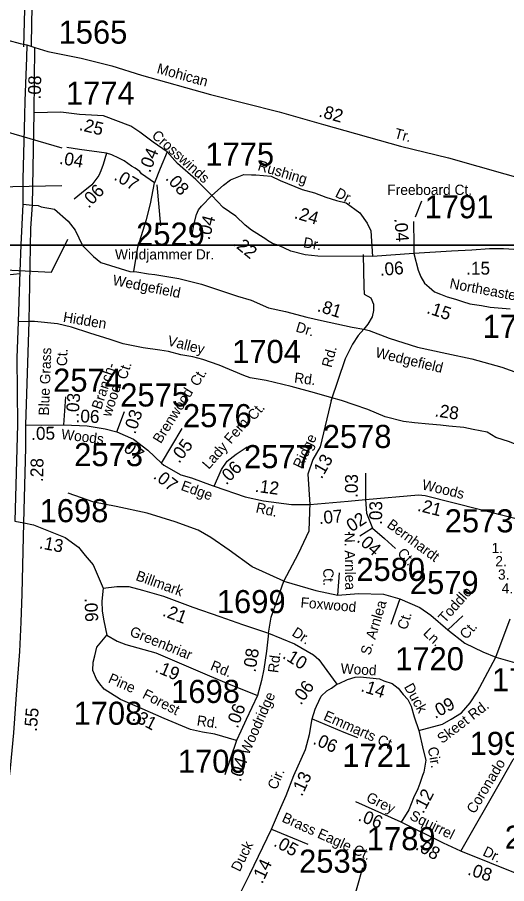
# Model space of a CAD drawing. Extents: x 1945482 to 2853149, y 66427 to 1015778.
# Drawn here: x 2335176 to 2338301, y 144610 to 150145 of the extents above; entities that cross this region are included whole.
import ezdxf

# ---------------------------------------------------------------- set-up
doc = ezdxf.new("R2010")
doc.units = 0
for name, color, linetype in [('Old_Level_10', 7, 'Continuous'), ('Old_Level_11', 7, 'Continuous'), ('Old_Level_17', 7, 'Continuous'), ('Old_Level_25', 7, 'Continuous'), ('Old_Level_29', 7, 'Continuous'), ('Old_Level_32', 7, 'Continuous'), ('Old_Level_35', 7, 'Continuous'), ('Old_Level_63', 7, 'Continuous'), ('Old_Level_8', 7, 'Continuous')]:
    doc.layers.add(name, color=color, linetype=linetype)

msp = doc.modelspace()

# ---------------------------------------------------------------- linework, layer by layer
at = {"layer": 'Old_Level_11'}
for points in [[(2334728.4, 149523.5), (2335460.7, 149310.1)], [(2334937.1, 149058.8), (2335460.7, 149069.5)], [(2336092.8, 148811.9), (2336069.5, 149074.8)], [(2337757.2, 148970.8), (2337717.9, 148867.6)], [(2334885.7, 148542.2), (2335393.7, 148516.3), (2335498.8, 148727.8)]]:
    msp.add_lwpolyline(points, dxfattribs=at)
at = {"layer": 'Old_Level_25'}
msp.add_line((2316886.9, 148684.9), (2347995, 148689.9), dxfattribs=at)
at = {"layer": 'Old_Level_29'}
for points in [[(2335265.8, 149956.3), (2335269, 150116.7), (2335276.7, 150433), (2335281.1, 150646.1), (2335300.7, 151494.6), (2335312, 151942.5), (2335322.2, 152261.3), (2335323.8, 152448.2)], [(2335262.7, 152217.6), (2335250.3, 151521), (2335233.8, 150931.6), (2335227.2, 150754.9), (2335222.9, 150608.1), (2335224.3, 150278), (2335214.9, 149956.8)], [(2335236.5, 149968.1), (2335234.3, 149885.9), (2335225.1, 149611.6), (2335222.3, 149516.8), (2335210.8, 149110.9), (2335210.3, 148950.9)], [(2335284.2, 149534.7), (2335286.9, 149951.8)], [(2335272.8, 148945.2), (2335284.2, 149534.7)], [(2335210.3, 148950.9), (2335197.6, 148691.8), (2335192.1, 148520), (2335181.5, 148199.3)], [(2335250.9, 148200.5), (2335262.1, 148797.9), (2335272.8, 148945.2)], [(2335181.5, 148199.3), (2335173.9, 147969.3), (2335177.8, 147543), (2335159.4, 146925.3)], [(2335229.8, 147541.6), (2335250.9, 148200.5)], [(2335218.3, 146914.6), (2335229.8, 147394.7), (2335229.8, 147541.6)], [(2334866.4, 143857), (2335033.3, 144655.8), (2335089.6, 145009.9), (2335110, 145157.1), (2335132.1, 145346.7), (2335154.1, 145573.2), (2335169.8, 145818.7), (2335191.9, 146092.5), (2335199.7, 146281.3), (2335206, 146460.6), (2335218.3, 146914.6)]]:
    msp.add_lwpolyline(points, dxfattribs=at)
at = {"layer": 'Old_Level_32'}
for p, q in [((2337708.2, 148634.9), (2337444.2, 148615.8)), ((2336576.3, 145524.1), (2336501.3, 145305.2)), ((2337628.1, 145002.5), (2337337.7, 145132.6)), ((2336799.5, 144958), (2337030.7, 144862.5))]:
    msp.add_line(p, q, dxfattribs=at)
for points in [[(2334248.2, 150041.3), (2334290.4, 150012.4), (2334410.7, 149966.8), (2334573.2, 149921.8), (2334711.2, 149897.1), (2334753.2, 149896.8), (2334804.6, 149906.7), (2334895.3, 149938.2), (2334965.8, 149981), (2335043.2, 150000.2), (2335082.4, 150000.7), (2335116.4, 149998.1), (2335193.4, 149977.2), (2335236.5, 149968.1)], [(2335236.5, 149968.1), (2335286.9, 149951.8)], [(2335286.9, 149951.8), (2335370, 149927.1), (2335583.6, 149883.2), (2335780.7, 149834.3), (2335970, 149775.8), (2336409.1, 149652.7), (2336847.6, 149541.4), (2337131.9, 149460.6), (2337623.3, 149322), (2337929.1, 149247), (2338477.4, 149090.8), (2338792.8, 149004.9), (2339247.6, 148877.4), (2339464.3, 148815.8)], [(2336132.4, 149286.3), (2336043.9, 149348.1), (2335958.1, 149410.6), (2335901.5, 149449.7), (2335725.9, 149514.6), (2335574, 149524.5), (2335453.2, 149539.4), (2335284.2, 149534.7)], [(2335745.2, 149277.6), (2335573.9, 149299.4), (2335493.3, 149313.3)], [(2336132.4, 149286.3), (2336088.8, 149178.3), (2336052.5, 149086.3)], [(2336417.5, 149007.2), (2336404.2, 149021.9), (2336317.1, 149108), (2336198.1, 149211.5), (2336132.4, 149286.3)], [(2335745.2, 149277.6), (2335724.1, 149203.6), (2335708.5, 149164.6), (2335696.7, 149133.3), (2335651.9, 149074.8), (2335585.5, 149022), (2335538.7, 148983)], [(2336052.5, 149086.3), (2335969.8, 149145.1), (2335958.1, 149158.7), (2335928.8, 149180.2), (2335905.4, 149193.9), (2335858.5, 149227.1), (2335823.4, 149244.6), (2335780.5, 149266.1), (2335745.2, 149277.6)], [(2336417.5, 149007.2), (2336493.5, 149072.8), (2336536.5, 149106), (2336622.3, 149141.2), (2336671.1, 149139.2), (2336698.4, 149139.2), (2336797.2, 149129.4), (2336854.6, 149102.1), (2336995.1, 149045.5)], [(2336289.7, 148742.9), (2336302.9, 148818.2), (2336320.6, 148884.7), (2336333.9, 148915.7), (2336351.9, 148938.9), (2336417.5, 149007.2)], [(2337444.2, 148615.8), (2337094.6, 148617.9), (2337014.6, 148627.6), (2336922.9, 148651), (2336846.8, 148686.2), (2336805.8, 148699.9), (2336774.6, 148719.4), (2336762.8, 148727.2), (2336671.1, 148785.8), (2336632.1, 148817), (2336571.6, 148873.6), (2336491.6, 148930.3), (2336417.5, 149007.2)], [(2336995.1, 149045.5), (2337074.7, 149024), (2337146.9, 148996.7), (2337215.2, 148975.2), (2337275.7, 148959.6), (2337363.5, 148895.1), (2337410.4, 148828.7), (2337433.8, 148779.9), (2337444.2, 148615.8)], [(2335210.3, 148950.9), (2335272.8, 148945.2)], [(2335272.8, 148945.2), (2335308.4, 148942), (2335327.9, 148934.2), (2335413.8, 148918.6), (2335501.6, 148842.4), (2335544.5, 148785.8), (2335593.3, 148686.2), (2335663.6, 148615.9), (2335708.5, 148578.8), (2335893.9, 148520.2), (2335938.7, 148518.3), (2336013.5, 148506.6), (2336054.5, 148502.6), (2336206.7, 148475.3), (2336353, 148440.2), (2336581.4, 148364), (2336669.2, 148336.7), (2336781.1, 148288.1), (2336887.8, 148265.9), (2337024.3, 148229.3), (2337119, 148208), (2337313.8, 148165.2), (2337389, 148151.5)], [(2337706.4, 148840.4), (2337707.7, 148691.6), (2337708.2, 148634.9)], [(2338530.2, 148631.8), (2338436.6, 148649.1), (2338381.6, 148659.6), (2338282.1, 148664.8), (2338191.2, 148664.8), (2338079.5, 148656.7), (2337949.1, 148650.8), (2337708.2, 148634.9)], [(2337708.2, 148634.9), (2337736.3, 148529.1), (2337754, 148487), (2337776.2, 148447.1), (2337807.2, 148420.5), (2337840.4, 148391.7), (2337878, 148376.2), (2337922.3, 148358.5), (2337975.4, 148343), (2338019.7, 148329.7), (2338066.2, 148314.2), (2338141.4, 148303.1), (2338196.8, 148292), (2338323, 148283.2)], [(2335250.9, 148200.5), (2335181.5, 148199.3)], [(2337184, 147713.7), (2337074.7, 147746.5), (2336925.9, 147786.2), (2336765.3, 147824), (2336664.1, 147841.8), (2336622.4, 147855.7), (2336465.7, 147923.2), (2336360.6, 147958.9), (2336297.1, 147974.8), (2336219.8, 147988.7), (2336142.1, 148009.7), (2336086.9, 148018.5), (2335978.8, 148033.4), (2335851.3, 148059.6), (2335769.2, 148085.8), (2335638.2, 148126), (2335521.8, 148164.1), (2335433.4, 148186.6), (2335285.4, 148201.1), (2335250.9, 148200.5)], [(2337389, 148151.5), (2337422.4, 148143.2), (2337550.5, 148094.2), (2337731.5, 148037.6), (2337920, 147996.1), (2338078.3, 147962.2), (2338270.6, 147909.4), (2338566, 147802.4), (2338716.9, 147757.1)], [(2335473.1, 147540.6), (2335486, 147720)], [(2337184, 147713.7), (2337109.7, 147400.2), (2337063.2, 147318.6), (2337032.2, 147225.5), (2337044.9, 147032.2)], [(2338590.2, 147335.1), (2338556.3, 147348.6), (2338445, 147381.8), (2338320.1, 147432.6), (2338232.3, 147459.9), (2338177.7, 147495.1), (2338087.9, 147510.7), (2338027.4, 147524.4), (2337931.8, 147532.2), (2337879.1, 147540), (2337804.9, 147545.9), (2337713.2, 147553.7), (2337643, 147561.5), (2337525.9, 147592.7), (2337415.3, 147639.4), (2337326.6, 147669.1), (2337247.3, 147696.9), (2337184, 147713.7)], [(2335811.5, 147495.5), (2335860.7, 147626.1)], [(2335229.8, 147541.6), (2335330.9, 147538.9), (2335473.1, 147540.6)], [(2335473.1, 147540.6), (2335622.3, 147535.1), (2335736.7, 147514.7), (2335811.5, 147495.5)], [(2336097.8, 147295.9), (2336229.2, 147517.4)], [(2335811.5, 147495.5), (2335917.2, 147450.2), (2336009.7, 147378.4), (2336097.8, 147295.9)], [(2336432.3, 147148.8), (2336480.5, 147256), (2336516.9, 147308.3), (2336573, 147353.8), (2336643.5, 147400.1)], [(2336097.8, 147295.9), (2336111.3, 147283.3), (2336219.7, 147221.8), (2336288.5, 147202.9), (2336420.4, 147152.8), (2336432.3, 147148.8)], [(2337400.7, 147233.3), (2337399.3, 147063.7)], [(2336432.3, 147148.8), (2336632.2, 147081.5), (2336747.9, 147056.4), (2336927.7, 147032.5), (2336994.8, 147032.5), (2337044.9, 147032.2)], [(2337399.3, 147063.7), (2337737.9, 147092.9), (2337780, 147089.4), (2338487.2, 146911.2)], [(2337044.9, 147032.2), (2337289, 147054.2), (2337399.3, 147063.7)], [(2337399.3, 147063.7), (2337405.9, 146976.1), (2337444, 146881.7)], [(2335159.4, 146925.3), (2335218.3, 146914.6)], [(2335218.3, 146914.6), (2335280.4, 146903.3), (2335385.1, 146860.6), (2335482.1, 146821.8), (2335567.5, 146759.7), (2335610.1, 146705.3), (2335660.6, 146647.1), (2335723.8, 146497.9)], [(2337444, 146881.7), (2337364.4, 146829.8)], [(2337444, 146881.7), (2337520.9, 146814), (2337590.7, 146751.9)], [(2335723.8, 146497.9), (2335715, 146415.5), (2335717.5, 146351.6), (2335728.2, 146288), (2335747, 146197.9)], [(2335723.8, 146497.9), (2335812.1, 146507.7), (2335889.3, 146507.7), (2335974.5, 146483.8), (2336109.8, 146447.2), (2336296.8, 146376.5), (2336469.1, 146317.3), (2336613.3, 146264.9), (2336779.6, 146209.5)], [(2336576.3, 145524.1), (2336437.3, 145564.5), (2336359.5, 145577.8), (2336281.7, 145594.3), (2336114.4, 145663.9), (2335973.6, 145726.2), (2335834.6, 145786.5), (2335731.3, 145851.9), (2335702, 145886.9), (2335682.8, 145916), (2335659.1, 145970.8), (2335660.7, 146023.8), (2335670.7, 146065.2), (2335683.9, 146121.5), (2335747, 146197.9)], [(2335747, 146197.9), (2335814.7, 146158.7), (2335869.4, 146137.1), (2336059.8, 146083.4), (2336387.7, 145944.3), (2336540, 145879.7), (2336609.6, 145852.5), (2336709.3, 145812.5)], [(2336779.6, 146209.5), (2336768.1, 146094.8), (2336750.6, 145980.2), (2336735.7, 145906.7), (2336709.3, 145812.5)], [(2336779.6, 146209.5), (2336945.9, 146141.4), (2337068, 146070.7), (2337101.7, 146041.8), (2337153.2, 145971), (2337216.7, 145883.9)], [(2337216.7, 145883.9), (2337231.7, 145888.9), (2337285.3, 145913.3), (2337334.4, 145928.6), (2337365, 145931.8), (2337427.6, 145925.3), (2337488.7, 145918.9), (2337516, 145906), (2337570.7, 145888.4), (2337609.2, 145857.8), (2337639.8, 145817.6), (2337670.3, 145785.4), (2337691.2, 145743.6), (2337710.5, 145676.1), (2337740.1, 145589.2)], [(2337060, 145661.9), (2337077.3, 145724.3), (2337087, 145742.7), (2337117.5, 145808), (2337152.8, 145841.7), (2337183.4, 145858.5), (2337216.7, 145883.9)], [(2336709.3, 145812.5), (2336637.7, 145659), (2336604.6, 145584.4), (2336576.3, 145524.1)], [(2337740.1, 145589.2), (2337890.5, 145629.5), (2337946.7, 145660), (2338012.4, 145700.7), (2338067.8, 145765.2), (2338112.4, 145833.3)], [(2336799.5, 144958), (2336844.3, 145061.9), (2336858.8, 145097.2), (2336892.5, 145172.8), (2336942.3, 145299.8), (2337016.3, 145467.1), (2337042, 145561.9), (2337060, 145661.9)], [(2337060, 145661.9), (2337260.5, 145578), (2337348.9, 145544.3)], [(2337740.1, 145589.2), (2337768.3, 145463.9), (2337784.4, 145399.5), (2337779.6, 145360.9), (2337771.5, 145322.4), (2337763.5, 145299.8), (2337747.4, 145250), (2337734.6, 145216.2), (2337707.3, 145158.3), (2337676.7, 145081.2), (2337628.1, 145002.5)], [(2338009.1, 144816.3), (2338271.1, 145274.3), (2338342.4, 145403.9), (2338388.7, 145451.2), (2338440.1, 145484.1), (2338488.4, 145500.6), (2338532.7, 145509.8), (2338590, 145523.1), (2338656.7, 145516.8), (2338723.4, 145505.7), (2338821.9, 145481.8), (2338945.8, 145443.7), (2339128.5, 145372.2)], [(2338009.1, 144816.3), (2337898.2, 144868.7), (2337628.1, 145002.5)], [(2336467, 144281.1), (2336532.5, 144413.9), (2336661.1, 144671.1), (2336799.5, 144958)], [(2338378.8, 144668.4), (2338009.1, 144816.3)]]:
    msp.add_lwpolyline(points, dxfattribs=at)
at = {"layer": 'Old_Level_35'}
for p, q in [((2335892.5, 148691.2), (2335892.6, 148691.8)), ((2335920.2, 148521.2), (2335946.2, 148677)), ((2336779.6, 146209.5), (2336797.5, 146312.2))]:
    msp.add_line(p, q, dxfattribs=at)
for points in [[(2335946.2, 148677), (2336000.1, 148852.4), (2336027.1, 148953.6), (2336052.5, 149086.3)], [(2333950, 148720.3), (2334018.9, 148728.2), (2334070.6, 148749.5), (2334123.6, 148760.1), (2334173.9, 148760.1), (2334226.9, 148749.5), (2334242.8, 148741.5), (2334311.7, 148722.9), (2334420.4, 148696.4), (2334486.6, 148677.9), (2334579.4, 148656.6), (2334645.6, 148638.1), (2334693.4, 148622.2), (2334762.3, 148601), (2334833.8, 148566.5), (2334876.2, 148545.3), (2334905.4, 148529.4), (2334937.2, 148521.4), (2334987.5, 148513.5), (2335048.5, 148502.8), (2335112.1, 148500.2), (2335191.7, 148508.2)], [(2337385.7, 148628.8), (2337386.8, 148524.5), (2337388.5, 148424.1), (2337392.1, 148375.7), (2337433.9, 148353.6), (2337450.5, 148312.6), (2337451.2, 148271.5), (2337442.8, 148231.7), (2337414, 148184.2), (2337389, 148151.5)], [(2337389, 148151.5), (2337352.7, 148112.4), (2337316.8, 148057.2), (2337269.4, 147962.3), (2337177.8, 147692.5)], [(2336877.8, 146541.5), (2336676.1, 146634.7), (2336528.7, 146739.5), (2336412.3, 146821), (2336330.8, 146867.6), (2336183.4, 146921.9), (2336005, 146976.3), (2335807.2, 147019), (2335663.7, 147046.2), (2335500.7, 147104.4)], [(2336797.5, 146312.2), (2336877.8, 146541.5), (2336970.9, 146720.1), (2337040.7, 146863.7), (2337045.3, 147044.6)], [(2336877.8, 146541.5), (2337083.4, 146483.3), (2337223, 146452.3), (2337234.6, 146595.9)], [(2337223, 146452.3), (2337354.9, 146463.9), (2337513.9, 146460), (2337618.7, 146429)], [(2337618.7, 146429), (2337560.5, 146265.9)], [(2337618.7, 146429), (2337746.7, 146374.6), (2337816.5, 146324.2), (2337925.1, 146231), (2338022.1, 146320.3)], [(2337925.1, 146231), (2338033.7, 146145.6), (2338150.1, 146091.3), (2338231.5, 146056.3), (2338324.6, 146300.9)], [(2338231.5, 146056.3), (2338382, 146013.6), (2338517.8, 145998.1), (2338711.7, 146002), (2338874.7, 146005.9), (2338991, 145990.3), (2339099.6, 145955.4), (2339204.4, 145901.1), (2339363.4, 145792.4), (2339398.3, 145757.4), (2339510.8, 145835.1), (2339584.5, 145920.5), (2339607.8, 146025.3), (2339616.4, 146074.2)], [(2338112.4, 145833.3), (2338231.5, 146056.3)], [(2337468.9, 144398.1), (2337309.9, 144456.3), (2337383.6, 144712.5)]]:
    msp.add_lwpolyline(points, dxfattribs=at)
at = {"layer": 'Old_Level_63'}
msp.add_lwpolyline([(2346064.1, 148689.8), (2332656.4, 148689.8), (2332656.4, 154600.9), (2346064.1, 154600.9)], close=True, dxfattribs=at)
msp.add_lwpolyline([(2343900.4, 141886.2), (2325416.4, 141886.2), (2325416.4, 148689.8), (2346064.1, 148689.8)], dxfattribs=at)

# ---------------------------------------------------------------- texts
at = {"layer": 'Old_Level_10'}
for s, rotation, p in [('N. Arnlea ', 270.7955, (2337265.7, 146851.3)), ('Ct.', 270.7955, (2337129.6, 146624.7)), ('Toddlo', 48.4236, (2337906.7, 146270)), ('Foxwood', 355.1272, (2336982.9, 146374.9)), ('Arnlea ', 73.3421, (2337462.2, 146165.4)), ('Ct.', 73.3421, (2337663.6, 146227.4)), ('Ln.', 316.462, (2337763.2, 146204.5)), ('Ct.', 48.4236, (2338043.6, 146165.6)), ('S.', 73.3421, (2337428.6, 146065))]:
    msp.add_text(s, height=65.62, rotation=rotation, dxfattribs=at).set_placement(p)
at = {"layer": 'Old_Level_11'}
for s, height, rotation, p in [('Mohican', 65.62, 344.7011, (2336062.6, 149789.2)), ('Crosswinds', 65.62, 318.2481, (2336029.7, 149382.1)), ('Tr.', 65.62, 344.8064, (2337579.6, 149375)), ('Rushing', 65.62, 343.2899, (2336707, 149169.5)), ('Dr.', 65.62, 332.9499, (2337201, 149000.7)), ('Dr.', 65.62, 349.6946, (2336998.3, 148676.6)), ('Wedgefield', 65.62, 348.7883, (2335780.7, 148436)), ('Northeaster Dr.', 65.617, 349.3483, (2337933.1, 148414.6)), ('Hidden', 65.62, 350.5303, (2335465.1, 148199.8)), ('Dr.', 65.62, 343.4833, (2336949.8, 148138.4)), ('Valley', 65.62, 345.9466, (2336130.8, 148049.5)), ('Blue Grass', 65.62, 87.7975, (2335377.3, 147599.5)), ('Ct.', 65.62, 87.7975, (2335492.9, 147915.1)), ('Rd.', 65.62, 75.0162, (2337182, 147903)), ('Wedgefield', 65.62, 346.4641, (2337458.8, 147974.6)), ('Branch-', 65.62, 71.5651, (2335710.6, 147633.9)), ('Ct.', 65.62, 71.5651, (2335871.8, 147825.6)), ('Ct.', 65.62, 57.8476, (2336329.2, 147781.4)), ('Rd.', 65.62, 352.6493, (2336941.7, 147811.5)), ('wood', 65.62, 71.5651, (2335772.9, 147588.1)), ('Brenwood', 65.62, 57.8476, (2336092.1, 147416.9)), ('Ct.', 65.62, 48.8139, (2336688.2, 147564.2)), ('Lady Fern', 65.62, 48.8139, (2336398.9, 147252.8)), ('Woods', 65.62, 352.875, (2335453.4, 147450.6)), ('Ridge', 65.62, 64.6538, (2336992.4, 147255.8)), ('Edge', 65.62, 340.201, (2336216.2, 147126.4)), ('Woods', 65.62, 346.6074, (2337756.2, 147129.7)), ('Rd.', 65.62, 347.1955, (2336695.3, 146982.8)), ('Bernhardt', 65.62, 323.4817, (2337531.4, 146891.6)), ('Ct.', 65.62, 313.4981, (2337598.6, 146717.1)), ('Billmark', 65.62, 340.1272, (2335927.6, 146550.4)), ('Greenbriar', 65.62, 337.7793, (2335888.3, 146196.1)), ('Dr.', 65.62, 327.1132, (2336924.7, 146198.3)), ('Rd.', 65.62, 82.7642, (2336841.1, 145953.4)), ('Rd.', 65.62, 337.6739, (2336404, 145978.2)), ('Wood', 65.62, 356.685, (2337239.6, 145952.7)), ('Pine', 65.62, 336.0832, (2335751.2, 145897)), ('Forest', 65.62, 332.6128, (2335969.7, 145798.9)), ('Duck', 65.62, 299.0381, (2337643.7, 145867.8)), ('Woodridge', 65.62, 66.0681, (2336653.5, 145428.1)), ('Skeet Rd.', 65.62, 37.4709, (2337889.1, 145501.4)), ('Emmarts Ct.', 65.617, 336.021, (2337126.3, 145658.4)), ('Rd.', 65.62, 351.8898, (2336319.5, 145621.1)), ('Cir.', 65.62, 279.7717, (2337797, 145478.3)), ('Coronado ', 65.62, 58.9118, (2338096.9, 145051.6)), ('Cir.', 65.62, 66.4598, (2336830.6, 145204.7)), ('Grey ', 65.62, 333.7996, (2337398.6, 145139.1)), ('Brass Eagle Ct.', 65.617, 335.7568, (2336860.4, 145008)), ('Squirrel ', 65.62, 333.7996, (2337676.4, 145022.9)), ('Duck', 65.62, 63.6209, (2336596.3, 144681)), ('Dr.', 65.62, 333.7996, (2338143.4, 144793))]:
    msp.add_text(s, height=height, rotation=rotation, dxfattribs=at).set_placement(p)
for s, height, p in [('Freeboard Ct.', 65.617, (2337539.1, 149010)), ('Windjammer Dr.', 65.617, (2335799.7, 148597.6)), ('1.', 65.62, (2338204.8, 146721.4)), ('2.', 65.62, (2338228.9, 146636.9)), ('3. Burning Tree Rd.', 65.617, (2338245.8, 146552.4)), ('4. Deer Glade Ct.', 65.617, (2338269.2, 146463.6))]:
    msp.add_text(s, height=height, dxfattribs=at).set_placement(p)
at = {"layer": 'Old_Level_17'}
for s, rotation, p in [('.08', 88.086, (2335324.4, 149619.3)), ('.82', 344.5976, (2337096.3, 149511.5)), ('.25', 346.2644, (2335566.6, 149425.2)), ('.04', 68.037, (2336023.4, 149147.5)), ('.04', 350.21, (2335440.6, 149209.2)), ('.07', 329.7291, (2335787.8, 149110.6)), ('.08', 312.1544, (2336117.4, 149113)), ('.06', 45.8531, (2335631.9, 148920.7)), ('.24', 343.3701, (2336939.6, 148862.4)), ('.04', 75.0803, (2336402.8, 148718.5)), ('.04', 274.779, (2337583.7, 148859.4)), ('.22', 320.6905, (2336546.8, 148693.2)), ('.06', 4.5775, (2337494.1, 148492.6)), ('.81', 342.5743, (2337086.6, 148268.5)), ('.15', 341.5514, (2337785.5, 148256.5)), ('.03', 85.893, (2335567.4, 147589.7)), ('.06', 357.903, (2335547, 147558.2)), ('.03', 71.6351, (2335929.2, 147477.5)), ('.28', 351.568, (2337838.4, 147595.8)), ('.05', 0.6717, (2335265.1, 147445.1)), ('.07', 322.1933, (2335823.9, 147397.7)), ('.05', 52.4703, (2336209.4, 147290.5)), ('.13', 60.2724, (2337119.5, 147190.8)), ('.28', 89.0079, (2335340.6, 147175.4)), ('.06', 45.8531, (2336510.5, 147152.4)), ('.07', 322.1933, (2336039.4, 147203.7)), ('.12', 352.427, (2336690.7, 147113.7)), ('.03', 89.5378, (2337350.2, 147073.8)), ('.03', 89.5378, (2337505.3, 146901.3)), ('.21', 345.8571, (2337726.7, 146992.8)), ('.07', 5.1477, (2337104.7, 146905.8)), ('.02', 33.1233, (2337285.6, 146836.7)), ('.13', 349.1581, (2335311.6, 146752.9)), ('.04', 318.6588, (2337339.4, 146798.9)), ('.06', 272.2639, (2335605, 146433.3)), ('.21', 339.2756, (2336097.7, 146322.5)), ('.08', 81.3352, (2336697.2, 145956.6)), ('.10', 328.2204, (2336864.5, 146053.7)), ('.19', 336.9937, (2336050, 145965.4)), ('.06', 53.904, (2336986.8, 145746.4)), ('.14', 342.1128, (2337365.1, 145840.5)), ('.09', 28.3197, (2337844.6, 145661.3)), ('.06', 70.1788, (2336583.5, 145597.7)), ('.55', 85.0881, (2335300.3, 145578.9)), ('.31', 332.6128, (2335904.2, 145656.8)), ('.06', 336.354, (2337058.6, 145504.4)), ('.04', 72.5381, (2336602.5, 145256.8)), ('.13', 64.8161, (2336993.6, 145162.7)), ('.12', 62.2004, (2337768.8, 145051.9)), ('.06', 338.3402, (2337347.2, 145014.9)), ('.05', 331.295, (2336807.5, 144853.6)), ('.08', 330.5253, (2337713, 144831.7)), ('.14', 64.6097, (2336740, 144603.9)), ('.08', 342.2561, (2338046.6, 144668.2))]:
    msp.add_text(s, height=82.02, rotation=rotation, dxfattribs=at).set_placement(p)
msp.add_text('.15', height=82.02, dxfattribs=at).set_placement((2338042.7, 148500.9))
at = {"layer": 'Old_Level_8'}
for s, p in [('1565', (2335439.5, 149976.3)), ('1774', (2335486.6, 149586.4)), ('1775', (2336377, 149196.5)), ('1791', (2337777.2, 148860.8)), ('2529', (2335934.9, 148685.9)), ('1776', (2338148, 148096.4)), ('1704', (2336548.1, 147936.1)), ('2574', (2335405, 147752.4)), ('2575', (2335833.5, 147658.1)), ('2576', (2336233.8, 147526.1)), ('2578', (2337126.6, 147393.3)), ('2573', (2335539.4, 147277.2)), ('2577', (2336623.8, 147264.2)), ('1698', (2335318.4, 146918.9)), ('2573', (2337905.8, 146854)), ('2580', (2337341.1, 146543.7)), ('2579', (2337683.1, 146459.8)), ('1699', (2336450.3, 146337.9)), ('1720', (2337589.2, 145972.9)), ('1767', (2338207.2, 145838.8)), ('1698', (2336158.5, 145764.1)), ('1708', (2335535.1, 145624.7)), ('1992', (2338064.2, 145432.1)), ('1700', (2336201.1, 145317.8)), ('1721', (2337252.1, 145356)), ('1789', (2337407.8, 144823.4)), ('2770', (2338288.9, 144832.3)), ('2535', (2336975.8, 144679.5))]:
    msp.add_text(s, height=147.64, dxfattribs=at).set_placement(p)

doc.saveas('drawing.dxf')
